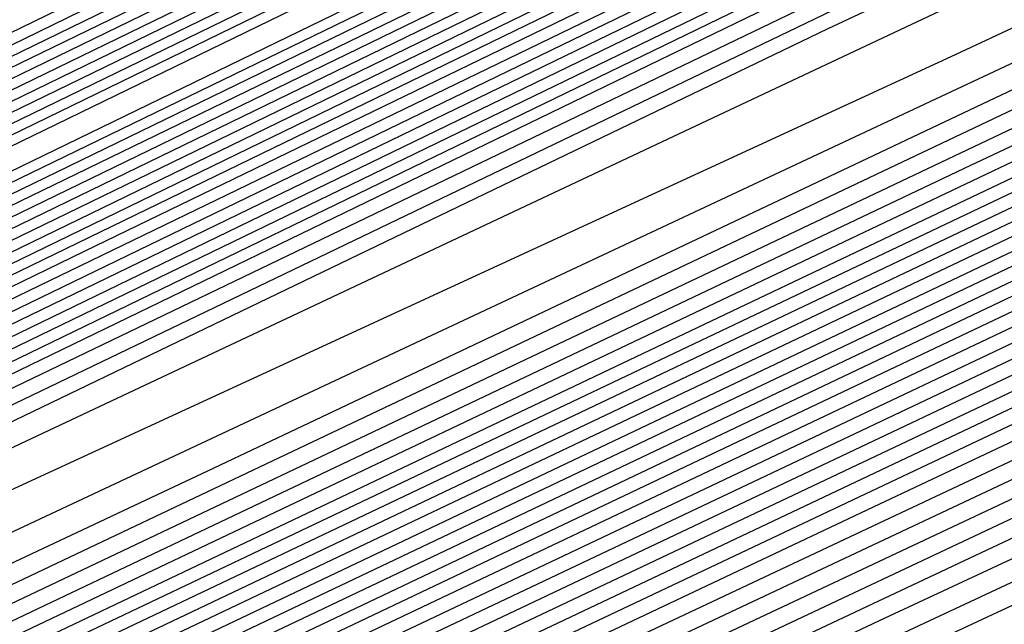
# Model space of a CAD drawing. Extents: x 3249832 to 3255657, y 13789405 to 13793316.
# Tile 484 of 656: x 3254736.616 to 3254738.053, y 13790597.115 to 13790597.997. Entities that reach past the tile are written whole.
import ezdxf

# ---------------------------------------------------------------- set-up
doc = ezdxf.new("R2010")
doc.units = 0
doc.header["$LTSCALE"] = 100
doc.header["$MEASUREMENT"] = 0
for name, color, linetype in [('GRATIO_CON', 10, 'CONTINUOUS'), ('GRATIO_ICON', 7, 'CONTINUOUS'), ('TARGETS_EAST', 7, 'CONTINUOUS')]:
    doc.layers.add(name, color=color, linetype=linetype)

# ---------------------------------------------------------------- blocks, each defined once
blk = doc.blocks.new('Gratio_032316_contours')
at = {"layer": 'GRATIO_CON', "color": 1, "linetype": 'Continuous', "flags": 128}
for points in [[(3254642.139, 13790551.7053), (3254660.6124, 13790560.6687), (3254682.3072, 13790571.2723), (3254700.7352, 13790580.305), (3254711.0317, 13790585.3564), (3254714.825, 13790587.2199), (3254715.3665, 13790587.4896), (3254715.3659, 13790587.4937), (3254715.3657, 13790587.4969), (3254715.3666, 13790587.4975), (3254715.9081, 13790587.7572), (3254719.6861, 13790589.589), (3254729.9352, 13790594.5687), (3254748.2689, 13790603.4881), (3254769.8147, 13790614.0012), (3254788.079, 13790622.9777)], [(3254643.9573, 13790552.6097), (3254661.9705, 13790561.3498), (3254683.1246, 13790571.6892), (3254701.0934, 13790580.4969), (3254711.1333, 13790585.4226), (3254714.8321, 13790587.2398), (3254715.3601, 13790587.5029), (3254715.3596, 13790587.5069), (3254715.3595, 13790587.5098), (3254715.3603, 13790587.5104), (3254715.8805, 13790587.7597), (3254719.5093, 13790589.5191), (3254729.3537, 13790594.3022), (3254746.9632, 13790602.8693), (3254767.6581, 13790612.9672), (3254785.2011, 13790621.5892)], [(3254645.7757, 13790553.5142), (3254663.3285, 13790562.0309), (3254683.9419, 13790572.1067), (3254701.4513, 13790580.6909), (3254711.2342, 13790585.4933), (3254714.8385, 13790587.2659), (3254715.3542, 13790587.5212), (3254715.853, 13790587.7617), (3254719.3325, 13790589.4492), (3254728.7721, 13790594.0356), (3254745.6576, 13790602.2505), (3254765.5015, 13790611.9331), (3254782.3232, 13790620.2006)], [(3254647.5941, 13790554.4186), (3254664.6865, 13790562.712), (3254684.7593, 13790572.5235), (3254701.8095, 13790580.8826), (3254711.336, 13790585.5591), (3254714.8458, 13790587.2852), (3254715.348, 13790587.5339), (3254715.8254, 13790587.7641), (3254719.1557, 13790589.3793), (3254728.1905, 13790593.7691), (3254744.3519, 13790601.6317), (3254763.3449, 13790610.8991), (3254779.4453, 13790618.8121)], [(3254651.2308, 13790556.2274), (3254667.4026, 13790564.0741), (3254686.3942, 13790573.3572), (3254702.526, 13790581.266), (3254711.5395, 13790585.6907), (3254714.8603, 13790587.3239), (3254715.3355, 13790587.5594), (3254715.7702, 13790587.7691), (3254718.8022, 13790589.2396), (3254727.0274, 13790593.236), (3254741.7406, 13790600.3941), (3254759.0318, 13790608.8311), (3254773.6894, 13790616.035)], [(3254653.0492, 13790557.1319), (3254668.7606, 13790564.7552), (3254687.2116, 13790573.774), (3254702.8843, 13790581.4577), (3254711.6412, 13790585.7564), (3254714.8676, 13790587.3433), (3254715.3293, 13790587.5721), (3254715.7426, 13790587.7716), (3254718.6254, 13790589.1697), (3254726.4458, 13790592.9695), (3254740.435, 13790599.7753), (3254756.8752, 13790607.7971), (3254770.8115, 13790614.6465), (3254778.5294, 13790618.5309)], [(3254646.2517, 13790553.9528), (3254654.8675, 13790558.0363), (3254670.1186, 13790565.4362), (3254688.0291, 13790574.1908), (3254703.2426, 13790581.6494), (3254711.743, 13790585.8222), (3254714.8749, 13790587.3627), (3254715.3231, 13790587.5848), (3254715.7151, 13790587.774), (3254718.4486, 13790589.0998), (3254725.8643, 13790592.703), (3254739.1294, 13790599.1565), (3254754.7186, 13790606.7631), (3254767.9336, 13790613.258), (3254775.252, 13790616.9413)], [(3254648.3232, 13790554.9771), (3254656.6859, 13790558.9407), (3254671.4766, 13790566.1173), (3254688.8465, 13790574.6076), (3254703.6008, 13790581.8411), (3254711.8447, 13790585.888), (3254714.8821, 13790587.382), (3254715.3169, 13790587.5976), (3254715.6875, 13790587.7765), (3254718.2718, 13790589.03), (3254725.2827, 13790592.4364), (3254737.8237, 13790598.5377), (3254752.562, 13790605.7291), (3254765.0557, 13790611.8694), (3254771.9746, 13790615.3518)], [(3254652.466, 13790557.0257), (3254660.3226, 13790560.7496), (3254674.1927, 13790567.4794), (3254690.4813, 13790575.4413), (3254704.3173, 13790582.2246), (3254712.0482, 13790586.0196), (3254714.8967, 13790587.4207), (3254715.3044, 13790587.623), (3254715.6323, 13790587.7815), (3254717.9183, 13790588.8903), (3254724.1196, 13790591.9033), (3254735.2124, 13790597.3001), (3254748.2489, 13790603.6611), (3254759.2998, 13790609.0924), (3254765.4198, 13790612.1726), (3254767.5973, 13790613.3706), (3254767.8046, 13790613.628), (3254767.8447, 13790613.807), (3254768.8446, 13790614.4523), (3254771.7623, 13790616.0293)]]:
    blk.add_lwpolyline(points, dxfattribs=at)
at = {"layer": 'GRATIO_CON', "color": 5, "linetype": 'Continuous', "flags": 128}
for points in [[(3254645.4599, 13790553.036), (3254663.069, 13790561.7623), (3254683.7862, 13790571.9554), (3254701.3959, 13790580.5965), (3254711.2365, 13790585.4241), (3254714.8618, 13790587.205), (3254715.3792, 13790587.4629), (3254715.3785, 13790587.4674), (3254715.3782, 13790587.4709), (3254715.379, 13790587.4719), (3254715.9133, 13790587.7279), (3254719.64, 13790589.5343), (3254729.7495, 13790594.4457), (3254747.8375, 13790603.2357), (3254769.1201, 13790613.5531), (3254787.2186, 13790622.2657)], [(3254649.9599, 13790555.2348), (3254666.4373, 13790563.4004), (3254685.823, 13790572.9383), (3254702.301, 13790581.0241), (3254711.5092, 13790585.5415), (3254714.9015, 13790587.208), (3254715.3856, 13790587.4496), (3254715.3848, 13790587.4542), (3254715.3844, 13790587.458), (3254715.3852, 13790587.4591), (3254715.9013, 13790587.7061), (3254719.4996, 13790589.4499), (3254729.2606, 13790594.1916), (3254746.7248, 13790602.6782), (3254767.2733, 13790612.6396), (3254784.7474, 13790621.0516)], [(3254645.8078, 13790553.0477), (3254654.4599, 13790557.4337), (3254669.8056, 13790565.0385), (3254687.8597, 13790573.9222), (3254703.2055, 13790581.4548), (3254711.7805, 13790585.6657), (3254714.9395, 13790587.2206), (3254715.3915, 13790587.4448), (3254715.8892, 13790587.6839), (3254719.3592, 13790589.3654), (3254728.7717, 13790593.9374), (3254745.612, 13790602.1206), (3254765.4264, 13790611.7261), (3254782.2763, 13790619.8376)], [(3254650.9146, 13790555.5543), (3254658.9599, 13790559.6325), (3254673.1739, 13790566.6765), (3254689.8966, 13790574.9051), (3254704.1107, 13790581.8824), (3254712.0533, 13790585.783), (3254714.9794, 13790587.2235), (3254715.3982, 13790587.4313), (3254715.8776, 13790587.6614), (3254719.2191, 13790589.2805), (3254728.2829, 13790593.683), (3254744.4993, 13790601.563), (3254763.5796, 13790610.8126), (3254779.8051, 13790618.6235)], [(3254649.0895, 13790554.2614), (3254654.3182, 13790556.9458), (3254657.5919, 13790558.6919), (3254661.1283, 13790560.5677), (3254667.9599, 13790564.0302), (3254679.9106, 13790569.9526), (3254693.9704, 13790576.8709), (3254705.921, 13790582.737), (3254712.5988, 13790586.0165), (3254715.0585, 13790587.2285), (3254715.4093, 13790587.4057), (3254715.4091, 13790587.4086), (3254715.4097, 13790587.4091), (3254715.4114, 13790587.4072), (3254715.8544, 13790587.617), (3254718.939, 13790589.1106), (3254727.3053, 13790593.1741), (3254742.2739, 13790600.4477), (3254759.8859, 13790608.9855), (3254774.8628, 13790616.1954)], [(3254652.9316, 13790556.1611), (3254659.0279, 13790559.2737), (3254662.7531, 13790561.2358), (3254666.2352, 13790563.0744), (3254672.4599, 13790566.2291), (3254683.2789, 13790571.5906), (3254696.0073, 13790577.8537), (3254706.8262, 13790583.1644), (3254712.8717, 13790586.1333), (3254715.0984, 13790587.2306), (3254715.416, 13790587.3911), (3254715.416, 13790587.3939), (3254715.4167, 13790587.3946), (3254715.4184, 13790587.393), (3254715.843, 13790587.5942), (3254718.799, 13790589.0255), (3254726.8166, 13790592.9197), (3254741.1612, 13790599.8901), (3254758.039, 13790608.072), (3254772.3917, 13790614.9813)], [(3254648.5889, 13790553.912), (3254656.7738, 13790558.0608), (3254663.7375, 13790561.6017), (3254667.9142, 13790563.7796), (3254671.342, 13790565.581), (3254676.9599, 13790568.4279), (3254686.6472, 13790573.2286), (3254698.0442, 13790578.8366), (3254707.7315, 13790583.5918), (3254713.1445, 13790586.2502), (3254715.1383, 13790587.2327), (3254715.4228, 13790587.3765), (3254715.4229, 13790587.3793), (3254715.4236, 13790587.3802), (3254715.4253, 13790587.3788), (3254715.8315, 13790587.5713), (3254718.659, 13790588.9404), (3254726.3278, 13790592.6653), (3254740.0485, 13790599.3324), (3254756.1922, 13790607.1585), (3254769.9205, 13790613.7673), (3254777.6832, 13790617.4194)], [(3254651.4104, 13790555.3035), (3254660.616, 13790559.9605), (3254668.4472, 13790563.9297), (3254673.0754, 13790566.3235), (3254676.4489, 13790568.0877), (3254681.4599, 13790570.6267), (3254690.0155, 13790574.8666), (3254700.0811, 13790579.8195), (3254708.6367, 13790584.0191), (3254713.4173, 13790586.367), (3254715.1783, 13790587.2348), (3254715.4296, 13790587.362), (3254715.4297, 13790587.3647), (3254715.4306, 13790587.3657), (3254715.4323, 13790587.3646), (3254715.8201, 13790587.5485), (3254718.5189, 13790588.8554), (3254725.8391, 13790592.4108), (3254738.9357, 13790598.7748), (3254754.3453, 13790606.2449), (3254767.4494, 13790612.5532), (3254774.8722, 13790616.0455)], [(3254647.5106, 13790553.2224), (3254657.0534, 13790558.0863), (3254668.3003, 13790563.7598), (3254677.8665, 13790568.5857), (3254683.3978, 13790571.4112), (3254686.6626, 13790573.101), (3254690.46, 13790575.0244), (3254696.7522, 13790578.1426), (3254704.1549, 13790581.7852), (3254710.4471, 13790584.8739), (3254713.963, 13790586.6006), (3254715.2582, 13790587.2389), (3254715.4431, 13790587.3328), (3254715.4435, 13790587.3354), (3254715.4445, 13790587.3367), (3254715.4462, 13790587.3361), (3254715.7971, 13790587.5028), (3254718.2389, 13790588.6852), (3254724.8615, 13790591.9019), (3254736.7103, 13790597.6595), (3254750.6516, 13790604.4179), (3254762.5071, 13790610.1251), (3254769.2501, 13790613.2977), (3254772.4608, 13790614.7267)], [(3254691.7695, 13790575.6077), (3254694.96, 13790577.2233), (3254700.1205, 13790579.7806), (3254706.1918, 13790582.7681), (3254711.3523, 13790585.3012), (3254714.2359, 13790586.7174), (3254715.2981, 13790587.241), (3254715.4499, 13790587.3183), (3254715.4504, 13790587.3208), (3254715.4515, 13790587.3223), (3254715.4532, 13790587.3219), (3254715.7857, 13790587.4799), (3254718.0989, 13790588.6002), (3254724.3728, 13790591.6475), (3254735.5976, 13790597.1019), (3254748.8048, 13790603.5044), (3254760.036, 13790608.911), (3254766.439, 13790611.9238), (3254769.587, 13790613.3281), (3254772.1591, 13790614.4553)], [(3254687.2858, 13790573.2417), (3254693.7202, 13790576.4989), (3254696.8763, 13790578.1144), (3254699.46, 13790579.4221), (3254703.4888, 13790581.4187), (3254708.2287, 13790583.751), (3254712.2575, 13790585.7286), (3254714.5087, 13790586.8342), (3254715.338, 13790587.2431), (3254715.4567, 13790587.3037), (3254715.4573, 13790587.3062), (3254715.4584, 13790587.3078), (3254715.4602, 13790587.3077), (3254715.7742, 13790587.4571), (3254717.9589, 13790588.5151), (3254723.884, 13790591.393), (3254734.4849, 13790596.5443), (3254746.9579, 13790602.5908), (3254757.5648, 13790607.6969), (3254763.628, 13790610.5499), (3254766.7132, 13790611.9296), (3254769.4468, 13790613.139), (3254773.8018, 13790615.1582)], [(3254691.9954, 13790575.5697), (3254698.8813, 13790579.0427), (3254701.9832, 13790580.621), (3254703.96, 13790581.621), (3254706.8571, 13790583.0567), (3254710.2655, 13790584.7338), (3254713.1627, 13790586.1559), (3254714.7816, 13790586.951), (3254715.378, 13790587.2452), (3254715.4634, 13790587.2891), (3254715.4641, 13790587.2915), (3254715.4654, 13790587.2933), (3254715.4671, 13790587.2935), (3254715.7628, 13790587.4342), (3254717.8189, 13790588.43), (3254723.3953, 13790591.1386), (3254733.3722, 13790595.9866), (3254745.1111, 13790601.6773), (3254755.0937, 13790606.4829), (3254760.817, 13790609.176), (3254763.8393, 13790610.531), (3254766.7345, 13790611.8227), (3254771.4153, 13790614)], [(3254687.5111, 13790573.2582), (3254701.4147, 13790580.2257), (3254709.2037, 13790584.1304), (3254712.1969, 13790585.6344), (3254712.96, 13790586.0188), (3254713.5937, 13790586.3332), (3254714.3394, 13790586.7008), (3254714.9737, 13790587.0132), (3254715.3288, 13790587.1891), (3254715.4606, 13790587.2552), (3254715.4811, 13790587.2651), (3254715.7399, 13790587.3885), (3254717.5388, 13790588.2599), (3254722.4177, 13790590.6297), (3254731.1468, 13790594.8713), (3254741.4174, 13790599.8502), (3254750.1514, 13790604.0547), (3254755.1949, 13790606.4282), (3254758.0917, 13790607.7338), (3254761.31, 13790609.19), (3254766.6422, 13790611.6836), (3254773.1773, 13790614.7751)], [(3254650.9017, 13790554.6653), (3254658.8371, 13790558.7771), (3254673.0892, 13790565.9887), (3254689.8746, 13790574.4203), (3254704.1484, 13790581.5711), (3254712.1263, 13790585.5666), (3254715.0665, 13790587.04), (3254715.4881, 13790587.251), (3254715.7284, 13790587.3657), (3254717.3988, 13790588.1749), (3254721.929, 13790590.3752), (3254730.0341, 13790594.3137), (3254739.5705, 13790598.9367), (3254747.6802, 13790602.8407), (3254752.3838, 13790605.0543), (3254755.2179, 13790606.3353), (3254758.5977, 13790607.8737), (3254764.2556, 13790610.5253), (3254771.1907, 13790613.8082)], [(3254652.1037, 13790555.2502), (3254659.8925, 13790559.2859), (3254673.8812, 13790566.3638), (3254690.3563, 13790574.639), (3254704.3657, 13790581.6567), (3254712.195, 13790585.5772), (3254715.0794, 13790587.0229), (3254715.4916, 13790587.2315), (3254715.4923, 13790587.2341), (3254715.4936, 13790587.2363), (3254715.4952, 13790587.2371), (3254715.717, 13790587.343), (3254717.2588, 13790588.0898), (3254721.4402, 13790590.1208), (3254728.9214, 13790593.7561), (3254737.7237, 13790598.0232), (3254745.2091, 13790601.6266), (3254749.5728, 13790603.6804), (3254752.344, 13790604.9367), (3254755.8855, 13790606.5574), (3254761.8691, 13790609.3671), (3254769.2041, 13790612.8413), (3254776.1088, 13790616.118)], [(3254650.5295, 13790554.2765), (3254653.3056, 13790555.8352), (3254660.9478, 13790559.7949), (3254674.6731, 13790566.7396), (3254690.838, 13790574.8591), (3254704.5835, 13790581.7451), (3254712.2651, 13790585.5926), (3254715.0949, 13790587.012), (3254715.4992, 13790587.2173), (3254715.4997, 13790587.2202), (3254715.5008, 13790587.2224), (3254715.5022, 13790587.2231), (3254715.7056, 13790587.3202), (3254717.1188, 13790588.0047), (3254720.9515, 13790589.8664), (3254727.8087, 13790593.1984), (3254735.8769, 13790597.1097), (3254742.7379, 13790600.4126), (3254746.7617, 13790602.3065), (3254749.4702, 13790603.5381), (3254753.1732, 13790605.2411), (3254759.4825, 13790608.2089), (3254767.2174, 13790611.8744), (3254774.4989, 13790615.3301)], [(3254653.0399, 13790555.5064), (3254655.7096, 13790557.0052), (3254663.0585, 13790560.8129), (3254676.257, 13790567.4911), (3254691.8012, 13790575.2992), (3254705.0188, 13790581.9215), (3254712.405, 13790585.6223), (3254715.1255, 13790586.9884), (3254715.5137, 13790587.187), (3254715.5139, 13790587.1907), (3254715.5149, 13790587.1935), (3254715.5162, 13790587.1948), (3254715.6827, 13790587.2745), (3254716.8387, 13790587.8346), (3254719.9739, 13790589.3575), (3254725.5832, 13790592.0832), (3254732.1832, 13790595.2826), (3254737.7956, 13790597.9844), (3254741.1396, 13790599.5586), (3254743.7225, 13790600.741), (3254747.7487, 13790602.6085), (3254754.7095, 13790605.8925), (3254763.2441, 13790609.9406), (3254771.2789, 13790613.7544)], [(3254692.2829, 13790575.5193), (3254705.2366, 13790582.0098), (3254712.4751, 13790585.6374), (3254715.1409, 13790586.9771), (3254715.5211, 13790587.1724), (3254715.5211, 13790587.1764), (3254715.522, 13790587.1793), (3254715.5233, 13790587.1807), (3254715.6712, 13790587.2517), (3254716.6987, 13790587.7496), (3254719.4852, 13790589.103), (3254724.4705, 13790591.5255), (3254730.3363, 13790594.3691), (3254735.3245, 13790596.7704), (3254738.3286, 13790598.1847), (3254740.8487, 13790599.3424), (3254745.0364, 13790601.2922), (3254752.3229, 13790604.7343), (3254761.2575, 13790608.9736), (3254769.6689, 13790612.9665), (3254775.8378, 13790615.8811)], [(3254677.8408, 13790568.2426), (3254692.7645, 13790575.7394), (3254705.4543, 13790582.0981), (3254712.5451, 13790585.6526), (3254715.1564, 13790586.9658), (3254715.5285, 13790587.1578), (3254715.5284, 13790587.1621), (3254715.5291, 13790587.1652), (3254715.5303, 13790587.1667), (3254715.6598, 13790587.2289), (3254716.5587, 13790587.6645), (3254718.9964, 13790588.8486), (3254723.3578, 13790590.9679), (3254728.4895, 13790593.4556), (3254732.8533, 13790595.5563), (3254735.5176, 13790596.8108), (3254737.9749, 13790597.9438), (3254742.3242, 13790599.9759), (3254749.9364, 13790603.5761), (3254759.2708, 13790608.0067), (3254768.0589, 13790612.1786), (3254774.5039, 13790615.224)], [(3254678.6327, 13790568.6184), (3254693.2462, 13790575.9595), (3254705.672, 13790582.1864), (3254712.6152, 13790585.6677), (3254715.1718, 13790586.9544), (3254715.5359, 13790587.1432), (3254715.5356, 13790587.1479), (3254715.5363, 13790587.151), (3254715.5373, 13790587.1526), (3254715.6484, 13790587.2061), (3254716.4187, 13790587.5794), (3254718.5077, 13790588.5941), (3254722.2451, 13790590.4102), (3254726.6426, 13790592.542), (3254730.3822, 13790594.3422), (3254732.7065, 13790595.4369), (3254735.101, 13790596.5452), (3254739.6119, 13790598.6596), (3254747.5498, 13790602.4179), (3254757.2842, 13790607.0398), (3254766.4489, 13790611.3907), (3254773.17, 13790614.5669)], [(3254680.2165, 13790569.3699), (3254694.2095, 13790576.3997), (3254706.1075, 13790582.363), (3254712.7553, 13790585.698), (3254715.2027, 13790586.9318), (3254715.5507, 13790587.114), (3254715.5501, 13790587.1193), (3254715.5505, 13790587.1228), (3254715.5514, 13790587.1245), (3254715.6255, 13790587.1605), (3254716.1386, 13790587.4093), (3254717.5302, 13790588.0852), (3254720.0197, 13790589.295), (3254722.9489, 13790590.715), (3254725.4399, 13790591.9141), (3254727.0844, 13790592.6891), (3254729.3534, 13790593.7481), (3254734.1874, 13790596.027), (3254742.7767, 13790600.1014), (3254753.3109, 13790605.106), (3254763.2289, 13790609.8149), (3254770.5022, 13790613.2526), (3254775.2309, 13790615.445)], [(3254681.0084, 13790569.7457), (3254694.6911, 13790576.6198), (3254706.3252, 13790582.4514), (3254712.8253, 13790585.7131), (3254715.2181, 13790586.9205), (3254715.5581, 13790587.0994), (3254715.5573, 13790587.105), (3254715.5577, 13790587.1086), (3254715.5585, 13790587.1105), (3254715.614, 13790587.1377), (3254715.9986, 13790587.3243), (3254717.0414, 13790587.8308), (3254718.907, 13790588.7373), (3254721.1021, 13790589.8014), (3254722.9687, 13790590.7), (3254724.2734, 13790591.3152), (3254726.4795, 13790592.3495), (3254731.4751, 13790594.7106), (3254740.3902, 13790598.9432), (3254751.3242, 13790604.1391), (3254761.6189, 13790609.027), (3254769.1683, 13790612.5955), (3254774.0756, 13790614.8726)], [(3254681.8003, 13790570.1215), (3254695.1728, 13790576.8399), (3254706.5429, 13790582.5397), (3254712.8954, 13790585.7283), (3254715.2336, 13790586.9092), (3254715.5655, 13790587.0848), (3254715.5646, 13790587.0908), (3254715.5648, 13790587.0945), (3254715.5655, 13790587.0964), (3254715.6026, 13790587.1149), (3254715.8586, 13790587.2392), (3254716.5526, 13790587.5763), (3254717.7943, 13790588.1797), (3254719.2552, 13790588.8879), (3254720.4976, 13790589.486), (3254721.4623, 13790589.9413), (3254723.6057, 13790590.9509), (3254728.7628, 13790593.3943), (3254738.0036, 13790597.785), (3254749.3376, 13790603.1722), (3254760.0089, 13790608.2391), (3254767.8344, 13790611.9384), (3254772.9202, 13790614.3002)], [(3254682.5923, 13790570.4972), (3254695.6546, 13790577.0593), (3254706.7614, 13790582.6258), (3254712.967, 13790585.7384), (3254715.2513, 13790586.8898), (3254715.5753, 13790587.0598), (3254715.5732, 13790587.0655), (3254715.5718, 13790587.0702), (3254715.5712, 13790587.0742), (3254715.5713, 13790587.0777), (3254715.5719, 13790587.0805), (3254715.5725, 13790587.0824), (3254715.5912, 13790587.0921), (3254715.7186, 13790587.1542), (3254716.0639, 13790587.3219), (3254716.6816, 13790587.6221), (3254717.4084, 13790587.9744), (3254718.0264, 13790588.2719), (3254718.6513, 13790588.5674), (3254720.7319, 13790589.5523), (3254726.0506, 13790592.078), (3254735.6171, 13790596.6268), (3254747.3509, 13790602.2053)], [(3254684.1761, 13790571.2487), (3254696.618, 13790577.4994), (3254707.1969, 13790582.802), (3254713.1074, 13790585.7679), (3254715.2826, 13790586.8659), (3254715.5906, 13790587.0293), (3254715.5881, 13790587.0358), (3254715.5865, 13790587.0411), (3254715.5857, 13790587.0455), (3254715.5857, 13790587.0491), (3254715.5862, 13790587.0517), (3254715.5868, 13790587.0533), (3254715.8668, 13790587.1867), (3254717.823, 13790588.1171), (3254723.1317, 13790590.6428), (3254732.719, 13790595.2041), (3254744.5101, 13790600.8106), (3254755.6802, 13790606.114), (3254763.9812, 13790610.0377), (3254769.4727, 13790612.5918), (3254772.7913, 13790614.058)], [(3254684.968, 13790571.6245), (3254697.0997, 13790577.7194), (3254707.4147, 13790582.8902), (3254713.1775, 13790585.7827), (3254715.2982, 13790586.854), (3254715.5983, 13790587.014), (3254715.5956, 13790587.0209), (3254715.5938, 13790587.0266), (3254715.5929, 13790587.0311), (3254715.5928, 13790587.0347), (3254715.5933, 13790587.0371), (3254715.5941, 13790587.0382), (3254715.8655, 13790587.1668), (3254717.7598, 13790588.067), (3254722.9002, 13790590.5119), (3254732.1888, 13790594.9308), (3254743.6448, 13790600.3775), (3254754.5666, 13790605.5623), (3254762.7944, 13790609.4506), (3254768.3357, 13790612.0281), (3254771.74, 13790613.536)], [(3254685.7599, 13790572.0002), (3254697.5813, 13790577.9395), (3254707.6325, 13790582.9783), (3254713.2477, 13790585.7974), (3254715.3139, 13790586.8421), (3254715.6059, 13790586.9987), (3254715.6031, 13790587.0061), (3254715.6012, 13790587.0121), (3254715.6002, 13790587.0168), (3254715.6, 13790587.0202), (3254715.6005, 13790587.0224), (3254715.6014, 13790587.0231), (3254715.8641, 13790587.1469), (3254717.6967, 13790588.0169), (3254722.6687, 13790590.3811), (3254731.6586, 13790594.6574), (3254742.7795, 13790599.9444), (3254753.4529, 13790605.0106), (3254761.6075, 13790608.8634), (3254767.1987, 13790611.4645), (3254770.6888, 13790613.014), (3254772.5688, 13790613.737)], [(3254686.5518, 13790572.376), (3254698.063, 13790578.1595), (3254707.8503, 13790583.0665), (3254713.3179, 13790585.8122), (3254715.3295, 13790586.8301), (3254715.6136, 13790586.9834), (3254715.6106, 13790586.9912), (3254715.6085, 13790586.9975), (3254715.6074, 13790587.0024), (3254715.6072, 13790587.0058), (3254715.6076, 13790587.0078), (3254715.6086, 13790587.008), (3254715.8627, 13790587.127), (3254717.6335, 13790587.9669), (3254722.4373, 13790590.2503), (3254731.1285, 13790594.3841), (3254741.9141, 13790599.5112), (3254752.3392, 13790604.4589), (3254760.4207, 13790608.2763), (3254766.0618, 13790610.9008), (3254769.6376, 13790612.4919), (3254771.5699, 13790613.2422)], [(3254688.1357, 13790573.1275), (3254699.0263, 13790578.5996), (3254708.2858, 13790583.2427), (3254713.4583, 13790585.8417), (3254715.3608, 13790586.8063), (3254715.6289, 13790586.9528), (3254715.6255, 13790586.9616), (3254715.6232, 13790586.9685), (3254715.6219, 13790586.9736), (3254715.6215, 13790586.977), (3254715.6219, 13790586.9785), (3254715.6231, 13790586.9779), (3254715.86, 13790587.0872), (3254717.5072, 13790587.8667), (3254721.9744, 13790589.9887), (3254730.0682, 13790593.8374), (3254740.1834, 13790598.645), (3254750.1119, 13790603.3555)], [(3254688.9276, 13790573.5033), (3254699.508, 13790578.8196), (3254708.5036, 13790583.3309), (3254713.5284, 13790585.8564), (3254715.3764, 13790586.7943), (3254715.6366, 13790586.9375), (3254715.633, 13790586.9467), (3254715.6306, 13790586.954), (3254715.6292, 13790586.9593), (3254715.6287, 13790586.9626), (3254715.6291, 13790586.9638), (3254715.6304, 13790586.9628), (3254715.8586, 13790587.0673), (3254717.444, 13790587.8166), (3254721.7429, 13790589.8578), (3254729.538, 13790593.5641), (3254739.3181, 13790598.2119), (3254748.9983, 13790602.8038)], [(3254689.7195, 13790573.8791), (3254699.9897, 13790579.0397), (3254708.7214, 13790583.419), (3254713.5986, 13790585.8712), (3254715.392, 13790586.7824), (3254715.6442, 13790586.9223), (3254715.6405, 13790586.9319), (3254715.638, 13790586.9394), (3254715.6364, 13790586.9449), (3254715.6358, 13790586.9482), (3254715.6363, 13790586.9492), (3254715.6377, 13790586.9477), (3254715.8573, 13790587.0474), (3254717.3809, 13790587.7665), (3254721.5114, 13790589.727), (3254729.0078, 13790593.2907), (3254738.4527, 13790597.7787), (3254747.8846, 13790602.2521)], [(3254690.5114, 13790574.2548), (3254700.4713, 13790579.2597), (3254708.9392, 13790583.5072), (3254713.6688, 13790585.8859), (3254715.4077, 13790586.7705), (3254715.6519, 13790586.907), (3254715.648, 13790586.917), (3254715.6453, 13790586.9249), (3254715.6437, 13790586.9305), (3254715.643, 13790586.9338), (3254715.6434, 13790586.9345), (3254715.6449, 13790586.9327), (3254715.8559, 13790587.0275), (3254717.3177, 13790587.7164), (3254721.28, 13790589.5962), (3254728.4777, 13790593.0174), (3254737.5874, 13790597.3456), (3254746.7709, 13790601.7004)], [(3254692.0952, 13790575.0064), (3254701.4347, 13790579.6998), (3254709.3748, 13790583.6834), (3254713.8091, 13790585.9154), (3254715.439, 13790586.7467), (3254715.6673, 13790586.8766), (3254715.6632, 13790586.8877), (3254715.661, 13790586.8953), (3254715.6608, 13790586.8982), (3254715.8536, 13790586.9865), (3254717.1914, 13790587.6161), (3254720.817, 13790589.3346), (3254727.4174, 13790592.4707), (3254735.8567, 13790596.4794), (3254744.5436, 13790600.597), (3254752.1128, 13790604.1664)], [(3254685.2199, 13790571.5024), (3254692.8871, 13790575.3821), (3254701.9163, 13790579.9198), (3254709.5925, 13790583.7716), (3254713.8793, 13790585.9301), (3254715.4546, 13790586.7347), (3254715.6749, 13790586.8612), (3254715.6706, 13790586.8725), (3254715.6682, 13790586.8802), (3254715.6682, 13790586.8829), (3254715.8522, 13790586.9665), (3254717.1283, 13790587.566), (3254720.5856, 13790589.2037), (3254726.8872, 13790592.1973), (3254734.9913, 13790596.0463), (3254743.4299, 13790600.0453), (3254750.9259, 13790603.5792)], [(3254686.2753, 13790572.0114), (3254693.679, 13790575.7579), (3254702.398, 13790580.1398), (3254709.8103, 13790583.8597), (3254713.9495, 13790585.9449), (3254715.4703, 13790586.7228), (3254715.6826, 13790586.8457), (3254715.6781, 13790586.8572), (3254715.6757, 13790586.8649), (3254715.6756, 13790586.8673), (3254715.851, 13790586.9463), (3254717.0652, 13790587.5158), (3254720.3542, 13790589.0728), (3254726.3571, 13790591.924), (3254734.126, 13790595.6131), (3254742.3163, 13790599.4936), (3254749.7391, 13790602.9921)], [(3254687.3306, 13790572.5204), (3254694.471, 13790576.1337), (3254702.8797, 13790580.3599), (3254710.0281, 13790583.9478), (3254714.0197, 13790585.9596), (3254715.486, 13790586.7106), (3254715.6904, 13790586.8298), (3254715.6861, 13790586.841), (3254715.6838, 13790586.8481), (3254715.6839, 13790586.8501), (3254715.8505, 13790586.9246), (3254717.0026, 13790587.4646), (3254720.1229, 13790588.9415), (3254725.827, 13790591.6505), (3254733.2607, 13790595.18), (3254741.2026, 13790598.9419), (3254748.5522, 13790602.4049)], [(3254689.4412, 13790573.5385), (3254696.0548, 13790576.8852), (3254703.843, 13790580.8), (3254710.4637, 13790584.1241), (3254714.1601, 13790585.9891), (3254715.5173, 13790586.6864), (3254715.7061, 13790586.798), (3254715.7019, 13790586.8086), (3254715.7, 13790586.8146), (3254715.7004, 13790586.8156), (3254715.8494, 13790586.8813), (3254716.8773, 13790587.3622), (3254719.6605, 13790588.6789), (3254724.7668, 13790591.1035), (3254731.53, 13790594.3137), (3254738.9753, 13790597.8385), (3254746.1785, 13790601.2307)], [(3254690.4965, 13790574.0475), (3254696.8467, 13790577.2609), (3254704.3247, 13790581.02), (3254710.6814, 13790584.2123), (3254714.2303, 13790586.0038), (3254715.533, 13790586.6743), (3254715.714, 13790586.7821), (3254715.7099, 13790586.7923), (3254715.7081, 13790586.7978), (3254715.7087, 13790586.7983), (3254715.8489, 13790586.8596), (3254716.8147, 13790587.311), (3254719.4293, 13790588.5476), (3254724.2367, 13790590.83), (3254730.6646, 13790593.8806), (3254737.8616, 13790597.2868), (3254744.9917, 13790600.6435)], [(3254691.5518, 13790574.5565), (3254697.6386, 13790577.6367), (3254704.8063, 13790581.24), (3254710.8992, 13790584.3004), (3254714.3004, 13790586.0185), (3254715.5487, 13790586.6622), (3254715.7218, 13790586.7662), (3254715.7178, 13790586.7761), (3254715.7162, 13790586.781), (3254715.7169, 13790586.7811), (3254715.8483, 13790586.838), (3254716.752, 13790587.2598), (3254719.198, 13790588.4163), (3254723.7066, 13790590.5565), (3254729.7993, 13790593.4474), (3254736.7479, 13790596.7351), (3254743.8048, 13790600.0564), (3254750.1441, 13790603.0095)], [(3254692.6071, 13790575.0655), (3254698.4305, 13790578.0125), (3254705.288, 13790581.4601), (3254711.117, 13790584.3885), (3254714.3706, 13790586.0332), (3254715.5644, 13790586.6501), (3254715.7297, 13790586.7503), (3254715.7257, 13790586.7599), (3254715.7243, 13790586.7643), (3254715.7252, 13790586.7639), (3254715.8478, 13790586.8163), (3254716.6894, 13790587.2086), (3254718.9668, 13790588.2849), (3254723.1765, 13790590.283), (3254728.934, 13790593.0143), (3254735.6343, 13790596.1835), (3254742.618, 13790599.4693), (3254749.0072, 13790602.4459)], [(3254691.7685, 13790574.5555), (3254694.7177, 13790576.0836), (3254700.0143, 13790578.764), (3254706.2512, 13790581.9005), (3254711.5522, 13790584.5659), (3254714.5103, 13790586.065), (3254715.5954, 13790586.6284), (3254715.7466, 13790586.7184), (3254715.8482, 13790586.7698), (3254716.5643, 13790587.1058), (3254718.5044, 13790588.0223), (3254722.1163, 13790589.7361), (3254727.2033, 13790592.148), (3254733.407, 13790595.0801), (3254740.2443, 13790598.295), (3254746.7332, 13790601.3185)], [(3254691.9524, 13790574.5689), (3254692.9705, 13790575.1405), (3254695.773, 13790576.5926), (3254700.8063, 13790579.1398), (3254706.7329, 13790582.1204), (3254711.7701, 13790584.6536), (3254714.5808, 13790586.0787), (3254715.6116, 13790586.6148), (3254715.755, 13790586.7009), (3254715.8477, 13790586.748), (3254716.5017, 13790587.0546), (3254718.2731, 13790587.891), (3254721.5863, 13790589.4626), (3254726.338, 13790591.7148), (3254732.2933, 13790594.5284), (3254739.0575, 13790597.7078), (3254745.5962, 13790600.7549)], [(3254692.5832, 13790574.7153), (3254693.0422, 13790574.9924), (3254693.0886, 13790575.0656), (3254693.2076, 13790575.1838), (3254694.1724, 13790575.7255), (3254696.8283, 13790577.1016), (3254701.5982, 13790579.5155), (3254707.2147, 13790582.3403), (3254711.9881, 13790584.7413), (3254714.6513, 13790586.0925), (3254715.6277, 13790586.6012), (3254715.7634, 13790586.6833), (3254715.8472, 13790586.7262), (3254716.4391, 13790587.0034), (3254718.0419, 13790587.7597), (3254721.0562, 13790589.1891), (3254725.4726, 13790591.2817), (3254731.1796, 13790593.9767), (3254737.8706, 13790597.1207), (3254744.4593, 13790600.1912), (3254749.6643, 13790602.5732)], [(3254692.5223, 13790574.6256), (3254693.8324, 13790575.3348), (3254694.3015, 13790575.6152), (3254694.3504, 13790575.6871), (3254694.4629, 13790575.7987), (3254695.3744, 13790576.3105), (3254697.8837, 13790577.6106), (3254702.3901, 13790579.8913), (3254707.6964, 13790582.5602), (3254712.2061, 13790584.8288), (3254714.7221, 13790586.1058), (3254715.6444, 13790586.587), (3254715.7723, 13790586.665), (3254715.8471, 13790586.7039), (3254716.3767, 13790586.9518), (3254717.8108, 13790587.6282), (3254720.5261, 13790588.9155), (3254724.6073, 13790590.8486), (3254730.066, 13790593.425), (3254736.6838, 13790596.5336), (3254743.3223, 13790599.6276), (3254748.6131, 13790602.0511)]]:
    blk.add_lwpolyline(points, dxfattribs=at)
at = {"layer": 'GRATIO_ICON', "color": 7, "linetype": 'Continuous', "flags": 128}
for points in [[(3254649.4124, 13790555.323), (3254666.0445, 13790563.393), (3254685.5768, 13790572.9403), (3254702.1678, 13790581.0743), (3254711.4377, 13790585.6249), (3254714.8531, 13790587.3046), (3254715.3418, 13790587.5467), (3254715.7978, 13790587.7666), (3254718.979, 13790589.3094), (3254727.609, 13790593.5026), (3254743.0463, 13790601.0129), (3254761.1884, 13790609.8651), (3254776.5674, 13790617.4236)], [(3254650.3946, 13790556.0014), (3254658.5043, 13790559.8452), (3254672.8347, 13790566.7984), (3254689.6639, 13790575.0245), (3254703.9591, 13790582.0328), (3254711.9464, 13790585.9538), (3254714.8894, 13790587.4014), (3254715.3107, 13790587.6103), (3254715.6599, 13790587.779), (3254718.095, 13790588.9601), (3254724.7011, 13790592.1699), (3254736.5181, 13790597.9189), (3254750.4054, 13790604.6951), (3254762.1777, 13790610.4809), (3254768.6972, 13790613.7622), (3254771.0169, 13790615.0384), (3254771.2377, 13790615.3126)], [(3254652.4307, 13790556.1481), (3254656.0215, 13790558.061), (3254663.4599, 13790561.8314), (3254676.5423, 13790568.3146), (3254691.9335, 13790575.888), (3254705.0159, 13790582.3099), (3254712.3263, 13790585.9001), (3254715.0195, 13790587.2261), (3254715.4051, 13790587.4175), (3254715.8661, 13790587.6387), (3254719.079, 13790589.1955), (3254727.7941, 13790593.4286), (3254743.3866, 13790601.0054), (3254761.7327, 13790609.8991), (3254777.334, 13790617.4094)], [(3254645.557, 13790552.2637), (3254654.2319, 13790556.6949), (3254664.4581, 13790561.8601), (3254673.1568, 13790566.2577), (3254678.2366, 13790568.8673), (3254681.5558, 13790570.5944), (3254685.96, 13790572.8256), (3254693.3838, 13790576.5046), (3254702.118, 13790580.8023), (3254709.5419, 13790584.4465), (3254713.6902, 13790586.4838), (3254715.2182, 13790587.2369), (3254715.4363, 13790587.3474), (3254715.4366, 13790587.35), (3254715.4375, 13790587.3512), (3254715.4393, 13790587.3504), (3254715.8086, 13790587.5256), (3254718.3789, 13790588.7703), (3254725.3503, 13790592.1564), (3254737.823, 13790598.2172), (3254752.4985, 13790605.3314), (3254764.9782, 13790611.3391), (3254772.0611, 13790614.6716)], [(3254683.6689, 13790571.3585), (3254696.7051, 13790577.8977), (3254704.0425, 13790581.5866), (3254707.09, 13790583.1278), (3254708.46, 13790583.82), (3254710.2254, 13790584.695), (3254712.3024, 13790585.7173), (3254714.0678, 13790586.5839), (3254715.0544, 13790587.0684), (3254715.4179, 13790587.2476), (3254715.4702, 13790587.2747), (3254715.471, 13790587.2769), (3254715.4723, 13790587.2788), (3254715.4741, 13790587.2793), (3254715.7513, 13790587.4114), (3254717.6788, 13790588.345), (3254722.9065, 13790590.8841), (3254732.2595, 13790595.429), (3254743.2642, 13790600.7638), (3254752.6225, 13790605.2688)], [(3254651.7847, 13790554.8915), (3254654.5076, 13790556.4202), (3254662.0031, 13790560.3039), (3254675.4651, 13790567.1153), (3254691.3196, 13790575.0792), (3254704.8011, 13790581.8331), (3254712.335, 13790585.6071), (3254715.1101, 13790586.9997), (3254715.5062, 13790587.2016), (3254715.5066, 13790587.205), (3254715.5077, 13790587.2076), (3254715.5092, 13790587.2088), (3254715.6941, 13790587.2973), (3254716.9787, 13790587.9197), (3254720.4627, 13790589.6119), (3254726.696, 13790592.6408), (3254734.03, 13790596.1961), (3254740.2668, 13790599.1985), (3254743.9507, 13790600.9325), (3254746.5964, 13790602.1395), (3254750.4609, 13790603.9248), (3254757.096, 13790607.0507), (3254765.2308, 13790610.9075), (3254772.8889, 13790614.5422)], [(3254679.4246, 13790568.9942), (3254693.7278, 13790576.1796), (3254705.8897, 13790582.2747), (3254712.6852, 13790585.6828), (3254715.1872, 13790586.9431), (3254715.5433, 13790587.1286), (3254715.5429, 13790587.1336), (3254715.5434, 13790587.1369), (3254715.5444, 13790587.1386), (3254715.6369, 13790587.1833), (3254716.2787, 13790587.4944), (3254718.0189, 13790588.3397), (3254721.1324, 13790589.8526), (3254724.7958, 13790591.6285), (3254727.911, 13790593.1282), (3254729.8955, 13790594.063), (3254732.2272, 13790595.1466), (3254736.8996, 13790597.3433), (3254745.1633, 13790601.2597), (3254755.2975, 13790606.0729), (3254764.8389, 13790610.6028), (3254771.8361, 13790613.9098)], [(3254683.3842, 13790570.8729), (3254696.1363, 13790577.2794), (3254706.9791, 13790582.7139), (3254713.0372, 13790585.7532), (3254715.2669, 13790586.8778), (3254715.5829, 13790587.0446), (3254715.5806, 13790587.0506), (3254715.5791, 13790587.0557), (3254715.5784, 13790587.0599), (3254715.8668, 13790587.2007), (3254717.8851, 13790588.1638), (3254723.3626, 13790590.7721), (3254733.249, 13790595.477), (3254745.3755, 13790601.2437), (3254756.7939, 13790606.6657), (3254765.1681, 13790610.6249), (3254770.6097, 13790613.1555), (3254773.8425, 13790614.5801)], [(3254687.3437, 13790572.7518), (3254698.5447, 13790578.3795), (3254708.0681, 13790583.1546), (3254713.3881, 13790585.8269), (3254715.3451, 13790586.8182), (3254715.6212, 13790586.9681), (3254715.6181, 13790586.9764), (3254715.6159, 13790586.983), (3254715.6147, 13790586.988), (3254715.6143, 13790586.9914), (3254715.6148, 13790586.9931), (3254715.6159, 13790586.993), (3254715.8614, 13790587.1071), (3254717.5703, 13790587.9168), (3254722.2058, 13790590.1195), (3254730.5983, 13790594.1107), (3254741.0488, 13790599.0781), (3254751.2256, 13790603.9072), (3254759.2338, 13790607.6892), (3254764.9248, 13790610.3372), (3254768.5864, 13790611.9699), (3254770.5711, 13790612.7474), (3254771.4904, 13790612.9949)], [(3254691.3033, 13790574.6306), (3254700.953, 13790579.4797), (3254709.157, 13790583.5953), (3254713.739, 13790585.9006), (3254715.4233, 13790586.7586), (3254715.6595, 13790586.8917), (3254715.6555, 13790586.9022), (3254715.6527, 13790586.9104), (3254715.6509, 13790586.9161), (3254715.6502, 13790586.9194), (3254715.6506, 13790586.9199), (3254715.6522, 13790586.9176), (3254715.8545, 13790587.0076), (3254717.2545, 13790587.6664), (3254721.0485, 13790589.4654), (3254727.9475, 13790592.744), (3254736.722, 13790596.9125), (3254745.6573, 13790601.1487)], [(3254688.3859, 13790573.0294), (3254695.2629, 13790576.5094), (3254703.3613, 13790580.5799), (3254710.2459, 13790584.036), (3254714.0899, 13790585.9743), (3254715.5017, 13790586.6985), (3254715.6983, 13790586.8139), (3254715.694, 13790586.8248), (3254715.6919, 13790586.8313), (3254715.6921, 13790586.8328), (3254715.8499, 13790586.903), (3254716.9399, 13790587.4134), (3254719.8917, 13790588.8102), (3254725.2969, 13790591.377), (3254732.3953, 13790594.7468), (3254740.0889, 13790598.3902), (3254747.3654, 13790601.8178)], [(3254690.5665, 13790573.9705), (3254693.6624, 13790575.5746), (3254699.2224, 13790578.3883), (3254705.7695, 13790581.6806), (3254711.3343, 13790584.4782), (3254714.4398, 13790586.0512), (3254715.5792, 13790586.642), (3254715.7382, 13790586.736), (3254715.8487, 13790586.7915), (3254716.6269, 13790587.157), (3254718.7356, 13790588.1536), (3254722.6464, 13790590.0095), (3254728.0686, 13790592.5811), (3254734.5206, 13790595.6318), (3254741.4312, 13790598.8821), (3254747.8702, 13790601.8822)], [(3254691.3403, 13790573.9607), (3254693.7462, 13790575.2332), (3254695.0816, 13790575.9544), (3254695.5608, 13790576.2381), (3254695.6123, 13790576.3085), (3254695.7181, 13790576.4136), (3254696.5764, 13790576.8955), (3254698.939, 13790578.1197), (3254703.182, 13790580.267), (3254708.1782, 13790582.7799), (3254712.4243, 13790584.9162), (3254714.7932, 13790586.1187), (3254715.6615, 13790586.5721), (3254715.7818, 13790586.6459), (3254715.8476, 13790586.6808), (3254716.3147, 13790586.8997), (3254717.5799, 13790587.4965), (3254719.9961, 13790588.6419), (3254723.742, 13790590.4154), (3254728.9523, 13790592.8733), (3254735.4969, 13790595.9464), (3254742.1853, 13790599.0639), (3254747.5619, 13790601.5291)]]:
    blk.add_lwpolyline(points, dxfattribs=at)

msp = doc.modelspace()

# ---------------------------------------------------------------- block references
at = {"layer": 'TARGETS_EAST'}
msp.add_blockref('Gratio_032316_contours', (0, 0), dxfattribs=at)

doc.saveas('drawing.dxf')
